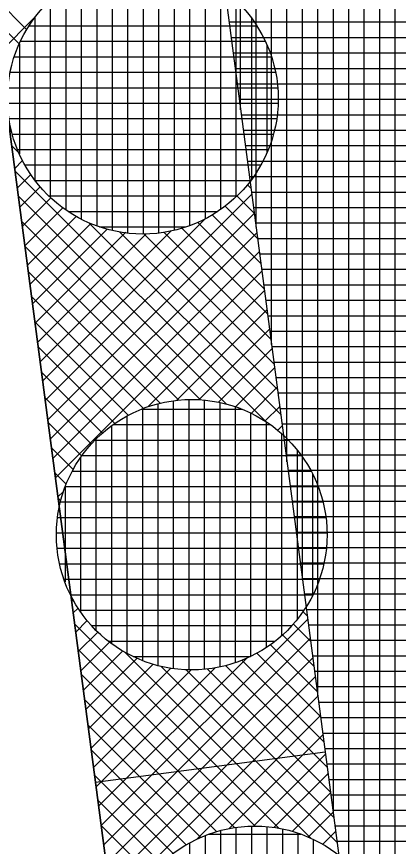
# Model space of a CAD drawing. Extents: x -565346 to -564154, y -1097386 to -1095620.
# Drawn here: x -564323.63 to -564318.69, y -1096046.58 to -1096035.84 of the extents above; entities that cross this region are included whole.
import ezdxf

# ---------------------------------------------------------------- set-up
doc = ezdxf.new("R2010")
doc.units = 0
for name, color, linetype in [('Vrstva 1', 7, 'Continuous'), ('Vrstva 41', 7, 'Continuous'), ('Vrstva 42', 7, 'Continuous'), ('Vrstva 43', 7, 'Continuous'), ('Vrstva 44', 7, 'Continuous')]:
    doc.layers.add(name, color=color, linetype=linetype)

msp = doc.modelspace()

# ---------------------------------------------------------------- linework, layer by layer
at = {"layer": 'Vrstva 1'}
msp.add_line((-564327.79, -1096006.41), (-564321.97, -1096050.57), dxfattribs=at)
at = {"layer": 'Vrstva 41'}
msp.add_line((-564319.636, -1096045.358), (-564322.605, -1096045.749), dxfattribs=at)
msp.add_lwpolyline([(-564213.14, -1096212.119), (-564215.677, -1096213.942), (-564248.76, -1096171.14), (-564286.49, -1096118.78), (-564303.06, -1096086.2), (-564321.97, -1096050.57), (-564327.79, -1096006.41), (-564332.63, -1095955.35), (-564334.17, -1095918.36), (-564331.082, -1095918.814), (-564329.607, -1095955.228), (-564324.705, -1096006.855), (-564319.072, -1096049.639), (-564283.916, -1096117.222), (-564246.344, -1096169.361)], close=True, dxfattribs=at)
at = {"layer": 'Vrstva 42'}
for p, q in [((-564323.949, -1096035.554), (-564323.496, -1096036.007)), ((-564323.382, -1096035.841), (-564323.85, -1096036.308)), ((-564323.906, -1096035.88), (-564323.593, -1096036.193)), ((-564323.691, -1096037.509), (-564323.598, -1096037.602)), ((-564323.548, -1096037.704), (-564323.652, -1096037.808)), ((-564323.648, -1096037.835), (-564320.393, -1096041.09)), ((-564323.443, -1096037.882), (-564323.619, -1096038.058)), ((-564323.321, -1096038.042), (-564323.586, -1096038.308)), ((-564320.643, -1096038.012), (-564320.597, -1096038.058)), ((-564323.605, -1096038.161), (-564320.91, -1096040.857)), ((-564323.182, -1096038.187), (-564323.553, -1096038.558)), ((-564320.586, -1096038.136), (-564323.257, -1096040.807)), ((-564320.778, -1096038.159), (-564320.554, -1096038.384)), ((-564323.028, -1096038.316), (-564323.52, -1096038.807)), ((-564320.93, -1096038.291), (-564320.511, -1096038.71)), ((-564322.856, -1096038.426), (-564323.487, -1096039.057)), ((-564320.554, -1096038.386), (-564323.224, -1096041.057)), ((-564321.097, -1096038.406), (-564320.468, -1096039.035)), ((-564323.563, -1096038.486), (-564321.249, -1096040.8)), ((-564322.666, -1096038.518), (-564323.454, -1096039.307)), ((-564321.188, -1096038.455), (-564323.29, -1096040.557)), ((-564322.692, -1096038.508), (-564320.211, -1096040.99)), ((-564321.283, -1096038.503), (-564320.425, -1096039.361)), ((-564322.454, -1096038.59), (-564323.421, -1096039.557)), ((-564322.213, -1096038.631), (-564323.388, -1096039.807)), ((-564321.95, -1096038.652), (-564323.356, -1096040.057)), ((-564321.632, -1096038.616), (-564323.323, -1096040.307)), ((-564320.521, -1096038.636), (-564323.191, -1096041.306)), ((-564322.295, -1096038.623), (-564320.254, -1096040.664)), ((-564321.981, -1096038.653), (-564320.297, -1096040.338)), ((-564321.722, -1096038.63), (-564320.339, -1096040.012)), ((-564321.491, -1096038.578), (-564320.382, -1096039.687)), ((-564323.52, -1096038.812), (-564321.529, -1096040.803)), ((-564320.488, -1096038.886), (-564323.158, -1096041.556)), ((-564323.477, -1096039.138), (-564321.771, -1096040.844)), ((-564320.455, -1096039.136), (-564323.125, -1096041.806)), ((-564320.422, -1096039.386), (-564321.923, -1096040.887)), ((-564323.434, -1096039.464), (-564321.987, -1096040.911)), ((-564320.389, -1096039.636), (-564321.559, -1096040.806)), ((-564323.391, -1096039.79), (-564322.182, -1096040.999)), ((-564320.356, -1096039.886), (-564321.269, -1096040.799)), ((-564323.348, -1096040.115), (-564322.358, -1096041.105)), ((-564320.323, -1096040.136), (-564321.017, -1096040.829)), ((-564323.305, -1096040.441), (-564322.517, -1096041.229)), ((-564320.29, -1096040.386), (-564320.795, -1096040.891)), ((-564320.257, -1096040.636), (-564320.595, -1096040.974)), ((-564323.262, -1096040.767), (-564322.66, -1096041.369)), ((-564320.224, -1096040.886), (-564320.415, -1096041.076)), ((-564323.219, -1096041.093), (-564322.787, -1096041.525)), ((-564320.192, -1096041.136), (-564320.252, -1096041.196)), ((-564323.176, -1096041.418), (-564322.895, -1096041.699)), ((-564323.133, -1096041.744), (-564322.986, -1096041.892)), ((-564323.021, -1096041.985), (-564323.092, -1096042.056)), ((-564323.09, -1096042.07), (-564323.056, -1096042.105)), ((-564322.919, -1096043.373), (-564322.888, -1096043.404)), ((-564322.832, -1096043.493), (-564322.894, -1096043.556)), ((-564319.925, -1096043.538), (-564319.868, -1096043.595)), ((-564322.876, -1096043.699), (-564320.23, -1096046.344)), ((-564322.712, -1096043.656), (-564322.862, -1096043.806)), ((-564319.862, -1096043.635), (-564322.532, -1096046.305)), ((-564320.049, -1096043.697), (-564319.825, -1096043.921)), ((-564322.576, -1096043.803), (-564322.829, -1096044.055)), ((-564319.83, -1096043.885), (-564322.499, -1096046.555)), ((-564320.189, -1096043.84), (-564319.782, -1096044.247)), ((-564322.425, -1096043.934), (-564322.796, -1096044.305)), ((-564320.345, -1096043.967), (-564319.739, -1096044.573)), ((-564322.833, -1096044.025), (-564320.543, -1096046.314)), ((-564322.256, -1096044.049), (-564322.763, -1096044.555)), ((-564322.224, -1096044.068), (-564319.821, -1096046.471)), ((-564320.519, -1096044.075), (-564319.696, -1096044.898)), ((-564322.07, -1096044.145), (-564322.73, -1096044.805)), ((-564321.862, -1096044.22), (-564322.697, -1096045.055)), ((-564320.654, -1096044.144), (-564322.565, -1096046.055)), ((-564319.797, -1096044.135), (-564322.466, -1096046.804)), ((-564320.925, -1096044.236), (-564319.61, -1096045.55)), ((-564320.712, -1096044.166), (-564319.653, -1096045.224)), ((-564321.626, -1096044.267), (-564322.664, -1096045.305)), ((-564321.369, -1096044.293), (-564322.631, -1096045.555)), ((-564321.058, -1096044.265), (-564322.598, -1096045.805)), ((-564321.762, -1096044.247), (-564319.482, -1096046.527)), ((-564321.44, -1096044.286), (-564319.525, -1096046.201)), ((-564321.162, -1096044.281), (-564319.567, -1096045.876)), ((-564322.79, -1096044.35), (-564320.804, -1096046.336)), ((-564319.764, -1096044.385), (-564322.433, -1096047.054)), ((-564319.731, -1096044.635), (-564322.4, -1096047.304)), ((-564322.747, -1096044.676), (-564321.036, -1096046.387)), ((-564319.698, -1096044.885), (-564321.301, -1096046.488)), ((-564322.704, -1096045.002), (-564321.245, -1096046.461)), ((-564319.665, -1096045.135), (-564320.878, -1096046.347)), ((-564322.661, -1096045.328), (-564321.432, -1096046.557)), ((-564319.632, -1096045.385), (-564320.563, -1096046.315)), ((-564322.618, -1096045.654), (-564321.601, -1096046.671)), ((-564319.599, -1096045.634), (-564320.298, -1096046.334)), ((-564319.566, -1096045.884), (-564320.065, -1096046.383)), ((-564322.575, -1096045.979), (-564321.753, -1096046.802)), ((-564319.533, -1096046.134), (-564319.855, -1096046.456)), ((-564322.532, -1096046.305), (-564321.889, -1096046.948)), ((-564319.501, -1096046.384), (-564319.666, -1096046.55))]:
    msp.add_line(p, q, dxfattribs=at)
at = {"layer": 'Vrstva 43'}
for p, q in [((-564320.73, -1096037.046), (-564320.73, -1095966.249)), ((-564320.53, -1096038.565), (-564320.53, -1095967.488)), ((-564320.33, -1096040.084), (-564320.33, -1095968.727)), ((-564320.13, -1096041.603), (-564320.13, -1095969.967)), ((-564319.93, -1096043.122), (-564319.93, -1095971.206)), ((-564319.73, -1096044.641), (-564319.73, -1095972.445)), ((-564319.53, -1096046.16), (-564319.53, -1095973.685)), ((-564319.33, -1096047.679), (-564319.33, -1095974.924)), ((-564319.13, -1096049.198), (-564319.13, -1095976.163)), ((-564318.93, -1096049.912), (-564318.93, -1095977.403)), ((-564318.73, -1096050.296), (-564318.73, -1095978.642)), ((-564320.88, -1096035.91), (-564313.819, -1096035.91)), ((-564320.853, -1096036.11), (-564313.792, -1096036.11)), ((-564320.827, -1096036.31), (-564313.766, -1096036.31)), ((-564320.801, -1096036.51), (-564313.74, -1096036.51)), ((-564320.774, -1096036.71), (-564313.713, -1096036.71)), ((-564320.748, -1096036.91), (-564313.687, -1096036.91)), ((-564320.722, -1096037.11), (-564313.661, -1096037.11)), ((-564320.695, -1096037.31), (-564313.634, -1096037.31)), ((-564320.669, -1096037.51), (-564313.608, -1096037.51)), ((-564320.643, -1096037.71), (-564313.582, -1096037.71)), ((-564320.616, -1096037.91), (-564313.556, -1096037.91)), ((-564320.59, -1096038.11), (-564313.529, -1096038.11)), ((-564320.564, -1096038.31), (-564313.503, -1096038.31)), ((-564320.537, -1096038.51), (-564313.477, -1096038.51)), ((-564320.511, -1096038.71), (-564313.45, -1096038.71)), ((-564320.485, -1096038.91), (-564313.424, -1096038.91)), ((-564320.458, -1096039.11), (-564313.398, -1096039.11)), ((-564320.432, -1096039.31), (-564313.371, -1096039.31)), ((-564320.406, -1096039.51), (-564313.345, -1096039.51)), ((-564320.379, -1096039.71), (-564313.319, -1096039.71)), ((-564320.353, -1096039.91), (-564313.292, -1096039.91)), ((-564320.327, -1096040.11), (-564313.266, -1096040.11)), ((-564320.3, -1096040.31), (-564313.24, -1096040.31)), ((-564320.274, -1096040.51), (-564313.213, -1096040.51)), ((-564320.248, -1096040.71), (-564313.187, -1096040.71)), ((-564320.221, -1096040.91), (-564313.161, -1096040.91)), ((-564320.195, -1096041.11), (-564313.134, -1096041.11)), ((-564320.169, -1096041.31), (-564313.108, -1096041.31)), ((-564320.142, -1096041.51), (-564313.082, -1096041.51)), ((-564320.116, -1096041.71), (-564313.055, -1096041.71)), ((-564320.09, -1096041.91), (-564313.029, -1096041.91)), ((-564320.063, -1096042.11), (-564313.003, -1096042.11)), ((-564320.037, -1096042.31), (-564312.976, -1096042.31)), ((-564320.011, -1096042.51), (-564312.95, -1096042.51)), ((-564319.984, -1096042.71), (-564312.924, -1096042.71)), ((-564319.958, -1096042.91), (-564312.897, -1096042.91)), ((-564319.932, -1096043.11), (-564312.871, -1096043.11)), ((-564319.905, -1096043.31), (-564312.845, -1096043.31)), ((-564319.879, -1096043.51), (-564312.818, -1096043.51)), ((-564319.853, -1096043.71), (-564312.792, -1096043.71)), ((-564319.826, -1096043.91), (-564312.766, -1096043.91)), ((-564319.8, -1096044.11), (-564312.739, -1096044.11)), ((-564319.774, -1096044.31), (-564312.713, -1096044.31)), ((-564319.747, -1096044.51), (-564312.687, -1096044.51)), ((-564319.721, -1096044.71), (-564312.66, -1096044.71)), ((-564319.695, -1096044.91), (-564312.634, -1096044.91)), ((-564319.668, -1096045.11), (-564312.608, -1096045.11)), ((-564319.642, -1096045.31), (-564312.581, -1096045.31)), ((-564319.616, -1096045.51), (-564312.555, -1096045.51)), ((-564319.589, -1096045.71), (-564312.529, -1096045.71)), ((-564319.563, -1096045.91), (-564312.502, -1096045.91)), ((-564319.537, -1096046.11), (-564312.476, -1096046.11)), ((-564319.51, -1096046.31), (-564312.45, -1096046.31)), ((-564319.484, -1096046.51), (-564312.423, -1096046.51))]:
    msp.add_line(p, q, dxfattribs=at)
msp.add_lwpolyline([(-564324.705, -1096006.855), (-564319.072, -1096049.639), (-564283.916, -1096117.222), (-564246.344, -1096169.361), (-564213.14, -1096212.119), (-564215.677, -1096213.942), (-564204.005, -1096230.182), (-564201.974, -1096228.723), (-564199.442, -1096232.246), (-564186.765, -1096266.582), (-564180.797, -1096301.38)], dxfattribs=at)
at = {"layer": 'Vrstva 44'}
for p, q in [((-564322.39, -1096035.202), (-564322.39, -1096038.608)), ((-564322.19, -1096035.167), (-564322.19, -1096038.642)), ((-564321.99, -1096035.155), (-564321.99, -1096038.652)), ((-564321.79, -1096035.166), (-564321.79, -1096038.64)), ((-564321.59, -1096035.202), (-564321.59, -1096038.605)), ((-564322.59, -1096035.26), (-564322.59, -1096038.547)), ((-564321.39, -1096035.263), (-564321.39, -1096038.547)), ((-564322.79, -1096035.347), (-564322.79, -1096038.461)), ((-564321.19, -1096035.35), (-564321.19, -1096038.457)), ((-564322.99, -1096035.468), (-564322.99, -1096038.34)), ((-564320.99, -1096035.471), (-564320.99, -1096038.336)), ((-564323.19, -1096035.628), (-564323.19, -1096038.179)), ((-564320.79, -1096035.634), (-564320.79, -1096038.173)), ((-564323.39, -1096035.852), (-564323.39, -1096037.954)), ((-564320.59, -1096035.86), (-564320.59, -1096037.95)), ((-564323.464, -1096035.96), (-564320.521, -1096035.96)), ((-564323.576, -1096036.16), (-564320.41, -1096036.16)), ((-564323.59, -1096036.192), (-564323.59, -1096037.618)), ((-564320.39, -1096036.201), (-564320.39, -1096037.602)), ((-564323.654, -1096036.36), (-564320.329, -1096036.36)), ((-564323.706, -1096036.56), (-564320.278, -1096036.56)), ((-564323.735, -1096036.76), (-564320.25, -1096036.76)), ((-564323.741, -1096036.96), (-564320.245, -1096036.96)), ((-564323.723, -1096037.16), (-564320.263, -1096037.16)), ((-564323.68, -1096037.36), (-564320.303, -1096037.36)), ((-564323.613, -1096037.56), (-564320.372, -1096037.56)), ((-564323.518, -1096037.76), (-564320.468, -1096037.76)), ((-564323.386, -1096037.96), (-564320.598, -1096037.96)), ((-564323.21, -1096038.16), (-564320.777, -1096038.16)), ((-564322.961, -1096038.36), (-564321.025, -1096038.36)), ((-564322.552, -1096038.56), (-564321.432, -1096038.56)), ((-564321.4, -1096040.796), (-564321.4, -1096044.293)), ((-564321.8, -1096040.851), (-564321.8, -1096044.237)), ((-564321.6, -1096040.812), (-564321.6, -1096044.277)), ((-564321.2, -1096040.802), (-564321.2, -1096044.285)), ((-564321, -1096040.832), (-564321, -1096044.254)), ((-564320.8, -1096040.888), (-564320.8, -1096044.2)), ((-564322.2, -1096041.01), (-564322.2, -1096044.078)), ((-564322.012, -1096040.92), (-564320.712, -1096040.92)), ((-564322, -1096040.915), (-564322, -1096044.173)), ((-564320.6, -1096040.97), (-564320.6, -1096044.119)), ((-564322.376, -1096041.12), (-564320.347, -1096041.12)), ((-564320.4, -1096041.082), (-564320.4, -1096044.004)), ((-564322.4, -1096041.137), (-564322.4, -1096043.95)), ((-564322.61, -1096041.32), (-564320.112, -1096041.32)), ((-564322.6, -1096041.31), (-564322.6, -1096043.778)), ((-564320.2, -1096041.238), (-564320.2, -1096043.852)), ((-564320, -1096041.446), (-564320, -1096043.64)), ((-564322.8, -1096041.55), (-564322.8, -1096043.539)), ((-564322.781, -1096041.52), (-564319.944, -1096041.52)), ((-564322.903, -1096041.72), (-564319.819, -1096041.72)), ((-564319.8, -1096041.758), (-564319.8, -1096043.331)), ((-564323, -1096041.932), (-564323, -1096043.154)), ((-564322.995, -1096041.92), (-564319.729, -1096041.92)), ((-564323.059, -1096042.12), (-564319.665, -1096042.12)), ((-564323.096, -1096042.32), (-564319.626, -1096042.32)), ((-564323.11, -1096042.52), (-564319.613, -1096042.52)), ((-564323.101, -1096042.72), (-564319.622, -1096042.72)), ((-564323.07, -1096042.92), (-564319.655, -1096042.92)), ((-564323.013, -1096043.12), (-564319.711, -1096043.12)), ((-564322.928, -1096043.32), (-564319.794, -1096043.32)), ((-564322.812, -1096043.52), (-564319.912, -1096043.52)), ((-564322.655, -1096043.72), (-564320.066, -1096043.72)), ((-564322.442, -1096043.92), (-564320.283, -1096043.92)), ((-564322.118, -1096044.12), (-564320.601, -1096044.12)), ((-564320.99, -1096046.373), (-564320.99, -1096049.755)), ((-564320.79, -1096046.333), (-564320.79, -1096049.795)), ((-564320.59, -1096046.317), (-564320.59, -1096049.813)), ((-564320.39, -1096046.322), (-564320.39, -1096049.806)), ((-564320.19, -1096046.35), (-564320.19, -1096049.776)), ((-564321.19, -1096046.439), (-564321.19, -1096049.69)), ((-564321.14, -1096046.42), (-564319.949, -1096046.42)), ((-564319.99, -1096046.405), (-564319.99, -1096049.722)), ((-564319.79, -1096046.487), (-564319.79, -1096049.643)), ((-564321.39, -1096046.535), (-564321.39, -1096049.594))]:
    msp.add_line(p, q, dxfattribs=at)
for centre in [(-564321.993, -1096036.904), (-564321.362, -1096042.544), (-564320.544, -1096048.064)]:
    msp.add_circle(centre, 1.75, dxfattribs=at)

doc.saveas('drawing.dxf')
